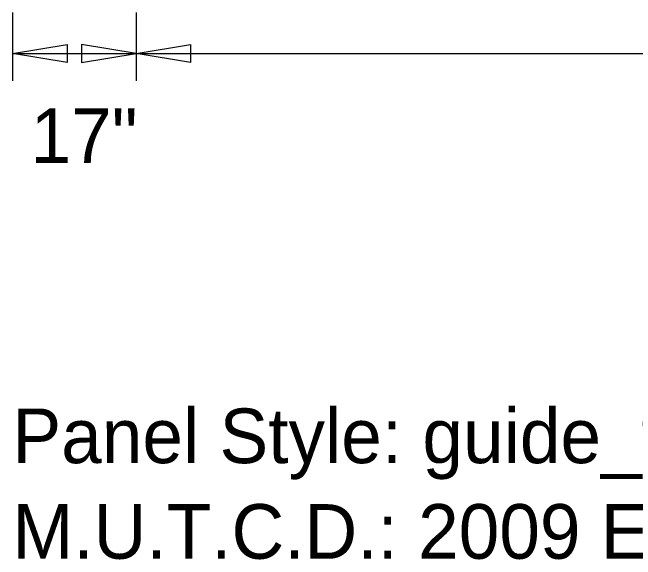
# Model space of a CAD drawing. Extents: x 1806251 to 1809821, y 414895 to 422886.
# Drawn here: x 1809676.155 to 1809677.011, y 415401.213 to 415401.964 of the extents above; entities that cross this region are included whole.
import ezdxf

# ---------------------------------------------------------------- set-up
doc = ezdxf.new("R2010")
doc.units = 0
doc.layers.add('GSDIMS', color=7, linetype='Continuous')

msp = doc.modelspace()

# ---------------------------------------------------------------- linework, layer by layer
at = {"layer": 'GSDIMS'}
for p, q in [((1809676.155, 415401.96375), (1809676.155, 415401.87)), ((1809676.32476, 415401.96375), (1809676.32476, 415401.87)), ((1809676.32476, 415401.96375), (1809676.32476, 415401.87)), ((1809676.155, 415401.9075), (1809676.32476, 415401.9075)), ((1809676.32476, 415401.9075), (1809678.866, 415401.9075))]:
    msp.add_line(p, q, dxfattribs=at)
for points in [[(1809676.155, 415401.9075), (1809676.23, 415401.92), (1809676.23, 415401.895)], [(1809676.32476, 415401.9075), (1809676.24976, 415401.92), (1809676.24976, 415401.895)], [(1809676.32476, 415401.9075), (1809676.39976, 415401.92), (1809676.39976, 415401.895)]]:
    msp.add_lwpolyline(points, close=True, dxfattribs=at)

# ---------------------------------------------------------------- texts
for s, p in [('17"', (1809676.17976, 415401.757)), ('Panel Style: guide_fwy_interchange.ssi', (1809676.155, 415401.345)), ('M.U.T.C.D.: 2009 Edition', (1809676.155, 415401.21375))]:
    msp.add_text(s, height=0.075, dxfattribs=at).set_placement(p)

doc.saveas('drawing.dxf')
